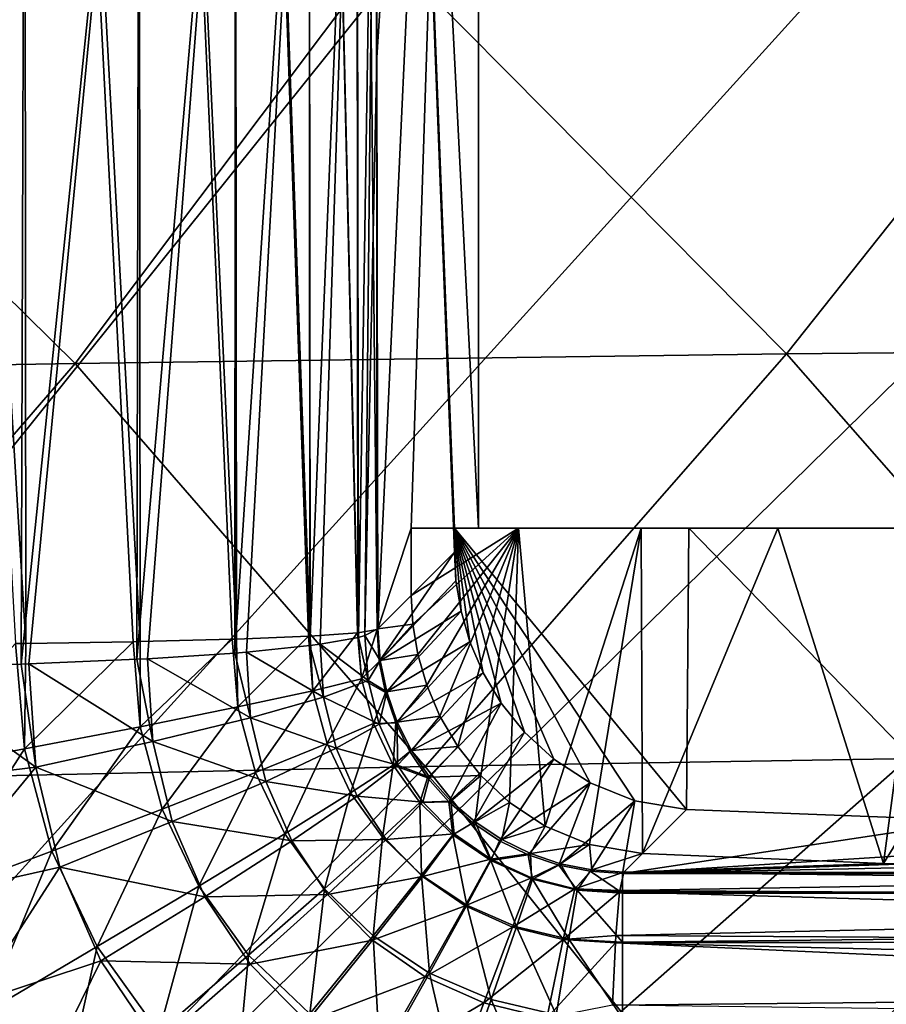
# Model space of a CAD drawing. Header units: metres. Extents: x -109 to 109, y -63 to 140.
# Tile 249 of 480: x -11.87 to -8.33, y 14.55 to 18.58. Entities that reach past the tile are written whole.
import ezdxf

# ---------------------------------------------------------------- set-up
doc = ezdxf.new("R2010")
doc.units = ezdxf.units.M
doc.layers.add('solid_502308_SW0001', color=7, linetype='CONTINUOUS')

msp = doc.modelspace()

# ---------------------------------------------------------------- linework, layer by layer
at = {"layer": 'solid_502308_SW0001'}
for points in [[(-29.981926, 17.875437, -17.69763), (-31.885939, 19.301701, -17.734268), (-8.65567, 35.943851, -18.161783)], [(-28.300684, 16.192972, -17.654409), (-29.981926, 17.875437, -17.69763), (-8.65567, 35.943851, -18.161783)], [(-26.875666, 14.28767, -17.605465), (-28.300684, 16.192972, -17.654409), (-8.65567, 35.943851, -18.161783)], [(-25.736071, 12.197972, -17.551783), (-26.875666, 14.28767, -17.605465), (-8.65567, 35.943851, -18.161783)], [(-24.905809, 9.967262, -17.49448), (-25.736071, 12.197972, -17.551783), (-8.65567, 35.943851, -18.161783)], [(-24.612009, 8.812106, -17.464806), (-24.905809, 9.967262, -17.49448), (-8.65567, 35.943851, -18.161783)], [(-24.612009, 8.812106, -17.464806), (-8.65567, 35.943851, -18.161783), (-9.470439, 34.534348, -18.125574)], [(-24.401468, 7.638812, -17.434666), (-24.612009, 8.812106, -17.464806), (-9.470439, 34.534348, -18.125574)], [(-24.23427, 5.269184, -17.373793), (-24.401468, 7.638812, -17.434666), (-9.470439, 34.534348, -18.125574)], [(-24.23427, 5.269184, -17.373793), (-9.470439, 34.534348, -18.125574), (-10.057412, 33.016289, -18.086578)], [(-24.23427, 5.269184, -17.373793), (-10.057412, 33.016289, -18.086578), (-10.402818, 31.42528, -18.045708)], [(-24.23427, 5.269184, -17.373793), (-10.402818, 31.42528, -18.045708), (-10.498093, 29.799944, -18.003954)], [(-10.498093, 29.799944, -18.003954), (-10.340969, 28.17944, -17.962326), (-24.237686, 1.46148, -17.275978)], [(-24.235979, 3.365574, -17.32489), (-10.498093, 29.799944, -18.003954), (-24.237686, 1.46148, -17.275978)], [(-24.235979, 3.365574, -17.32489), (-24.23427, 5.269184, -17.373793), (-10.498093, 29.799944, -18.003954)], [(-10.340969, 28.17944, -17.962326), (-9.935133, 26.602522, -17.921816), (-24.237686, 1.46148, -17.275978)], [(-9.935133, 26.602522, -17.921816), (-9.290736, 25.108032, -17.883425), (-24.237686, 1.46148, -17.275978)], [(-9.290736, 25.108032, -17.883425), (-8.423227, 23.731112, -17.848055), (-24.237686, 1.46148, -17.275978)], [(-10.421158, 24.783667, -12.060395), (-10, 16.5), (-10, 24.958117)], [(-10.41466, 18.422846, 11.874302), (-10.417486, 20.690094, 11.955236), (-10, 24.958117)], [(-10.410167, 16.089224, 11.745641), (-10.41466, 18.422846, 11.874302), (-10, 24.958117)], [(-10.274666, 16.5, 7.86539), (-10.410167, 16.089224, 11.745641), (-10, 24.958117)], [(-10.274666, 16.5, 7.86539), (-10, 24.958117), (-10, 16.5)], [(-10.500043, 24.769684, -12.601937), (-10.413356, 16.086035, -11.836965), (-10.421158, 24.783667, -12.060395)], [(-10.421158, 24.783667, -12.060395), (-10.097882, 16.5, -2.802979), (-10, 16.5)], [(-10.421158, 24.783667, -12.060395), (-10.097882, 16.401508, -2.802979), (-10.097882, 16.5, -2.802979)], [(-10.421158, 24.783667, -12.060395), (-10.413356, 16.086035, -11.836965), (-10.097882, 16.401508, -2.802979)], [(-10.988723, 16.046738, -13.34662), (-10.996525, 24.74437, -13.57005), (-11.390315, 24.734251, -13.950199)], [(-10.687145, 16.058741, -12.889899), (-10.694947, 24.756372, -13.11333), (-10.996525, 24.74437, -13.57005)], [(-10.694538, 16.058367, -12.904202), (-10.687145, 16.058741, -12.889899), (-10.996525, 24.74437, -13.57005)], [(-10.988723, 16.046738, -13.34662), (-10.694538, 16.058367, -12.904202), (-10.996525, 24.74437, -13.57005)], [(-10.492241, 16.072052, -12.378508), (-10.500043, 24.769684, -12.601937), (-10.694947, 24.756372, -13.11333)], [(-10.493854, 16.071894, -12.384676), (-10.492241, 16.072052, -12.378508), (-10.694947, 24.756372, -13.11333)], [(-10.687145, 16.058741, -12.889899), (-10.493854, 16.071894, -12.384676), (-10.694947, 24.756372, -13.11333)], [(-10.492241, 16.072052, -12.378508), (-10.413356, 16.086035, -11.836965), (-10.500043, 24.769684, -12.601937)], [(-11.849634, 16.02887, -14.012118), (-11.857437, 24.726501, -14.235549), (-12.37549, 24.721493, -14.412416)], [(-11.8908, 16.028349, -14.030979), (-11.849634, 16.02887, -14.012118), (-12.37549, 24.721493, -14.412416)], [(-11.382513, 16.036619, -13.726769), (-11.390315, 24.734251, -13.950199), (-11.857437, 24.726501, -14.235549)], [(-11.410795, 16.036039, -13.748312), (-11.382513, 16.036619, -13.726769), (-11.857437, 24.726501, -14.235549)], [(-11.849634, 16.02887, -14.012118), (-11.410795, 16.036039, -13.748312), (-11.857437, 24.726501, -14.235549)], [(-11.005329, 16.046215, -13.366397), (-10.988723, 16.046738, -13.34662), (-11.390315, 24.734251, -13.950199)], [(-11.382513, 16.036619, -13.726769), (-11.005329, 16.046215, -13.366397), (-11.390315, 24.734251, -13.950199)], [(-8.423227, 23.731112, -17.848055), (-7.352897, 22.504335, -17.81654), (-24.237686, 1.46148, -17.275978)], [(-7.352897, 22.504335, -17.81654), (-6.106048, 21.457977, -17.78966), (-24.237686, 1.46148, -17.275978)], [(6.106048, 21.457977, -17.78966), (24.23427, 5.269184, -17.373793), (-24.237686, 1.46148, -17.275978)], [(4.71253, 20.616924, -17.768055), (6.106048, 21.457977, -17.78966), (-24.237686, 1.46148, -17.275978)], [(-6.106048, 21.457977, -17.78966), (-4.71253, 20.616924, -17.768055), (-24.237686, 1.46148, -17.275978)], [(-10.691276, 20.6628, 13.008171), (-10.496371, 20.676111, 12.496779), (-10.68844, 16.020039, 12.805523)], [(-10.496371, 20.676111, 12.496779), (-10.646836, 16.025568, 12.721489), (-10.68844, 16.020039, 12.805523)], [(-10.496371, 20.676111, 12.496779), (-10.490273, 16.053766, 12.291024), (-10.646836, 16.025568, 12.721489)], [(-10.496371, 20.676111, 12.496779), (-10.417486, 20.690094, 11.955236), (-10.490273, 16.053766, 12.291024)], [(-10.490273, 16.053766, 12.291024), (-10.417486, 20.690094, 11.955236), (-10.464027, 16.060946, 12.180935)], [(-10.464027, 16.060946, 12.180935), (-10.417486, 20.690094, 11.955236), (-10.41466, 18.422846, 11.874302)], [(-11.386643, 20.640678, 13.845041), (-11.836655, 15.945851, 13.91234), (-11.868845, 15.94481, 13.927304)], [(-11.853765, 20.632929, 14.130391), (-11.386643, 20.640678, 13.845041), (-11.868845, 15.94481, 13.927304)], [(-11.386643, 20.640678, 13.845041), (-11.394973, 15.964197, 13.644134), (-11.836655, 15.945851, 13.91234)], [(-10.992853, 20.650797, 13.464892), (-11.351579, 15.966475, 13.610437), (-11.394973, 15.964197, 13.644134)], [(-11.386643, 20.640678, 13.845041), (-10.992853, 20.650797, 13.464892), (-11.394973, 15.964197, 13.644134)], [(-10.992853, 20.650797, 13.464892), (-10.994995, 15.989688, 13.264021), (-11.351579, 15.966475, 13.610437)], [(-10.691276, 20.6628, 13.008171), (-10.947936, 15.993519, 13.206444), (-10.994995, 15.989688, 13.264021)], [(-10.992853, 20.650797, 13.464892), (-10.691276, 20.6628, 13.008171), (-10.994995, 15.989688, 13.264021)], [(-10.691276, 20.6628, 13.008171), (-10.68844, 16.020039, 12.805523), (-10.947936, 15.993519, 13.206444)], [(3.205869, 20.001402, -17.752243), (4.71253, 20.616924, -17.768055), (-24.237686, 1.46148, -17.275978)], [(-4.71253, 20.616924, -17.768055), (-3.205869, 20.001402, -17.752243), (-24.237686, 1.46148, -17.275978)], [(-11.853765, 20.632929, 14.130391), (-12.377794, 15.932725, 14.096364), (-12.393479, 15.932473, 14.09971)], [(-12.371818, 20.62792, 14.307259), (-11.853765, 20.632929, 14.130391), (-12.393479, 15.932473, 14.09971)], [(-11.853765, 20.632929, 14.130391), (-11.868845, 15.94481, 13.927304), (-12.377794, 15.932725, 14.096364)], [(1.622673, 19.626163, -17.742603), (3.205869, 20.001402, -17.752243), (-24.237686, 1.46148, -17.275978)], [(-3.205869, 20.001402, -17.752243), (-1.622673, 19.626163, -17.742603), (-24.237686, 1.46148, -17.275978)], [(0, 19.5, -17.739363), (1.622673, 19.626163, -17.742603), (-24.237686, 1.46148, -17.275978)], [(-1.622673, 19.626163, -17.742603), (0, 19.5, -17.739363), (-24.237686, 1.46148, -17.275978)], [(-8.740573, 17.212048, 17.658712), (-7.414918, 18.882393, 17.719477), (-10.378291, 18.864428, 17.715191)], [(-8.740573, 17.212048, 17.658712), (-5.829334, 17.239754, 17.671537), (-7.414918, 18.882393, 17.719477)], [(-14.549342, 17.123016, 17.618046), (-11.647699, 17.173155, 17.640862), (-13.339068, 18.84041, 17.709507)], [(-11.647699, 17.173155, 17.640862), (-10.378291, 18.864428, 17.715191), (-13.339068, 18.84041, 17.709507)], [(-11.647699, 17.173155, 17.640862), (-8.740573, 17.212048, 17.658712), (-10.378291, 18.864428, 17.715191)], [(-10.464027, 16.060946, 12.180935), (-10.41466, 18.422846, 11.874302), (-10.410167, 16.089224, 11.745641)], [(-7.303502, 15.57343, 17.604755), (-5.829334, 17.239754, 17.671537), (-8.740573, 17.212048, 17.658712)], [(-10.217835, 15.525994, 17.571423), (-8.740573, 17.212048, 17.658712), (-11.647699, 17.173155, 17.640862)], [(-10.217835, 15.525994, 17.571423), (-7.303502, 15.57343, 17.604755), (-8.740573, 17.212048, 17.658712)], [(-13.125098, 15.462583, 17.527245), (-11.647699, 17.173155, 17.640862), (-14.549342, 17.123016, 17.618046)], [(-13.125098, 15.462583, 17.527245), (-10.217835, 15.525994, 17.571423), (-11.647699, 17.173155, 17.640862)], [(-10.274666, 16.5, 7.86539), (-10.274666, 16.224726, 7.86539), (-10.410167, 16.089224, 11.745641)], [(-7.646894, 16.5, 6.053682), (-10.274666, 16.5, 7.86539), (-10, 16.5)], [(-9.835435, 16.5, 8.659388), (-10.274666, 16.224726, 7.86539), (-10.274666, 16.5, 7.86539)], [(-9.835435, 16.5, 8.659388), (-10.268346, 16.108175, 7.878008), (-10.274666, 16.224726, 7.86539)], [(-6.143112, 16.5, 8.355433), (-9.835435, 16.5, 8.659388), (-10.274666, 16.5, 7.86539)], [(-6.990135, 16.5, 7.26732), (-6.143112, 16.5, 8.355433), (-10.274666, 16.5, 7.86539)], [(-7.646894, 16.5, 6.053682), (-6.990135, 16.5, 7.26732), (-10.274666, 16.5, 7.86539)], [(-9.835435, 16.5, 8.659388), (-10.247685, 15.984385, 7.918722), (-10.268346, 16.108175, 7.878008)], [(-9.835435, 16.5, 8.659388), (-10.211075, 15.85803, 7.990012), (-10.247685, 15.984385, 7.918722)], [(-9.835435, 16.5, 8.659388), (-10.157073, 15.731678, 8.092956), (-10.211075, 15.85803, 7.990012)], [(-9.835435, 16.5, 8.659388), (-10.084126, 15.607847, 8.228148), (-10.157073, 15.731678, 8.092956)], [(-9.3605, 15.385677, -3.980791), (-9.149605, 15.351004, -4.266687), (-10.097882, 16.5, -2.802979)], [(-9.140119, 16.5, -4.279083), (-10.097882, 16.5, -2.802979), (-9.149605, 15.351004, -4.266687)], [(-7.646894, 16.5, -0.653682), (-10, 16.5), (-10.097882, 16.5, -2.802979)], [(-10.091478, 16.284519, -2.814751), (-10.097882, 16.5, -2.802979), (-10.097882, 16.401508, -2.802979)], [(-10.070811, 16.161495, -2.852387), (-10.097882, 16.5, -2.802979), (-10.091478, 16.284519, -2.814751)], [(-10.034252, 16.035887, -2.918193), (-10.097882, 16.5, -2.802979), (-10.070811, 16.161495, -2.852387)], [(-9.979939, 15.909438, -3.0141), (-10.097882, 16.5, -2.802979), (-10.034252, 16.035887, -2.918193)], [(-9.90626, 15.785213, -3.140908), (-10.097882, 16.5, -2.802979), (-9.979939, 15.909438, -3.0141)], [(-9.811193, 15.666232, -3.29924), (-10.097882, 16.5, -2.802979), (-9.90626, 15.785213, -3.140908)], [(-9.692068, 15.55622, -3.489881), (-10.097882, 16.5, -2.802979), (-9.811193, 15.666232, -3.29924)], [(-9.542994, 15.459249, -3.717409), (-10.097882, 16.5, -2.802979), (-9.692068, 15.55622, -3.489881)], [(-9.3605, 15.385677, -3.980791), (-10.097882, 16.5, -2.802979), (-9.542994, 15.459249, -3.717409)], [(-6.143112, 16.5, -2.955433), (-10.097882, 16.5, -2.802979), (-9.140119, 16.5, -4.279083)], [(-6.990135, 16.5, -1.86732), (-7.646894, 16.5, -0.653682), (-10.097882, 16.5, -2.802979)], [(-6.143112, 16.5, -2.955433), (-6.990135, 16.5, -1.86732), (-10.097882, 16.5, -2.802979)], [(-9.835435, 16.5, 8.659388), (-9.990429, 15.489485, 8.395702), (-10.084126, 15.607847, 8.228148)], [(-8.094427, 16.5, 4.749866), (-7.646894, 16.5, 6.053682), (-10, 16.5)], [(-8.32143, 16.5, 3.390001), (-8.094427, 16.5, 4.749866), (-10, 16.5)], [(-8.32143, 16.5, 2.009999), (-8.32143, 16.5, 3.390001), (-10, 16.5)], [(-8.094427, 16.5, 0.650135), (-8.32143, 16.5, 2.009999), (-10, 16.5)], [(-7.646894, 16.5, -0.653682), (-8.094427, 16.5, 0.650135), (-10, 16.5)], [(-9.835435, 16.5, 8.659388), (-9.873013, 15.37969, 8.596913), (-9.990429, 15.489485, 8.395702)], [(-9.835435, 16.5, 8.659388), (-9.72649, 15.282686, 8.835691), (-9.873013, 15.37969, 8.596913)], [(-9.334613, 16.5, 9.416717), (-9.72649, 15.282686, 8.835691), (-9.835435, 16.5, 8.659388)], [(-5.129056, 16.5, 9.288994), (-9.334613, 16.5, 9.416717), (-9.835435, 16.5, 8.659388)], [(-6.143112, 16.5, 8.355433), (-5.129056, 16.5, 9.288994), (-9.835435, 16.5, 8.659388)], [(-9.334613, 16.5, 9.416717), (-9.545395, 15.207721, 9.113885), (-9.72649, 15.282686, 8.835691)], [(-9.334613, 16.5, 9.416717), (-9.329689, 15.17092, 9.423608), (-9.545395, 15.207721, 9.113885)], [(-8.77638, 16.5, 10.13138), (-9.329689, 15.17092, 9.423608), (-9.334613, 16.5, 9.416717)], [(-3.973976, 16.5, 10.043704), (-8.77638, 16.5, 10.13138), (-9.334613, 16.5, 9.416717)], [(-5.129056, 16.5, 9.288994), (-3.973976, 16.5, 10.043704), (-9.334613, 16.5, 9.416717)], [(-8.77638, 16.5, 10.13138), (-8.344381, 15.129374, 10.613343), (-9.329689, 15.17092, 9.423608)], [(-9.140119, 16.5, -4.279083), (-9.149605, 15.351004, -4.266687), (-7.97762, 15.305039, -5.582932)], [(-9.140119, 16.5, -4.279083), (-7.97762, 15.305039, -5.582932), (-7.96919, 16.5, -5.591022)], [(-3.973976, 16.5, -4.643704), (-9.140119, 16.5, -4.279083), (-7.96919, 16.5, -5.591022)], [(-5.129056, 16.5, -3.888994), (-6.143112, 16.5, -2.955433), (-9.140119, 16.5, -4.279083)], [(-3.973976, 16.5, -4.643704), (-5.129056, 16.5, -3.888994), (-9.140119, 16.5, -4.279083)], [(-8.1632, 16.5, 10.800066), (-8.344381, 15.129374, 10.613343), (-8.77638, 16.5, 10.13138)], [(-2.710899, 16.5, 10.597649), (-8.1632, 16.5, 10.800066), (-8.77638, 16.5, 10.13138)], [(-3.973976, 16.5, 10.043704), (-2.710899, 16.5, 10.597649), (-8.77638, 16.5, 10.13138)], [(-7.498917, 16.5, 11.418737), (-7.208647, 15.092816, 11.660213), (-8.344381, 15.129374, 10.613343)], [(-7.498917, 16.5, 11.418737), (-8.344381, 15.129374, 10.613343), (-8.1632, 16.5, 10.800066)], [(-10.404817, 15.955932, -11.835869), (-10.097882, 16.401508, -2.802979), (-10.413356, 16.086035, -11.836965)], [(-10.091478, 16.284519, -2.814751), (-10.097882, 16.401508, -2.802979), (-10.404817, 15.955932, -11.835869)], [(-10.070811, 16.161495, -2.852387), (-10.091478, 16.284519, -2.814751), (-10.404817, 15.955932, -11.835869)], [(-10.268346, 16.108175, 7.878008), (-10.410167, 16.089224, 11.745641), (-10.274666, 16.224726, 7.86539)], [(-10.070811, 16.161495, -2.852387), (-10.404817, 15.955932, -11.835869), (-10.379383, 15.82816, -11.833309)], [(-10.034252, 16.035887, -2.918193), (-10.070811, 16.161495, -2.852387), (-10.379383, 15.82816, -11.833309)], [(-10.268346, 16.108175, 7.878008), (-10.400907, 15.959103, 11.726353), (-10.410167, 16.089224, 11.745641)], [(-10.268346, 16.108175, 7.878008), (-10.247685, 15.984385, 7.918722), (-10.400907, 15.959103, 11.726353)], [(-10.982598, 15.769609, -13.36132), (-10.694538, 16.058367, -12.904202), (-10.988723, 16.046738, -13.34662)], [(-10.982598, 15.769609, -13.36132), (-10.676093, 15.835789, -12.900844), (-10.694538, 16.058367, -12.904202)], [(-10.676093, 15.835789, -12.900844), (-10.687145, 16.058741, -12.889899), (-10.694538, 16.058367, -12.904202)], [(-10.676093, 15.835789, -12.900844), (-10.493854, 16.071894, -12.384676), (-10.687145, 16.058741, -12.889899)], [(-10.676093, 15.835789, -12.900844), (-10.477944, 15.884242, -12.38243), (-10.493854, 16.071894, -12.384676)], [(-10.646836, 16.025568, 12.721489), (-10.490273, 16.053766, 12.291024), (-10.449961, 15.877978, 12.178958)], [(-10.477944, 15.884242, -12.38243), (-10.492241, 16.072052, -12.378508), (-10.493854, 16.071894, -12.384676)], [(-10.477944, 15.884242, -12.38243), (-10.413356, 16.086035, -11.836965), (-10.492241, 16.072052, -12.378508)], [(-10.490273, 16.053766, 12.291024), (-10.464027, 16.060946, 12.180935), (-10.449961, 15.877978, 12.178958)], [(-10.477944, 15.884242, -12.38243), (-10.404817, 15.955932, -11.835869), (-10.413356, 16.086035, -11.836965)], [(-10.464027, 16.060946, 12.180935), (-10.410167, 16.089224, 11.745641), (-10.400907, 15.959103, 11.726353)], [(-10.449961, 15.877978, 12.178958), (-10.464027, 16.060946, 12.180935), (-10.400907, 15.959103, 11.726353)], [(-12.377912, 15.50097, -14.18746), (-11.855173, 15.597938, -14.021008), (-11.8908, 16.028349, -14.030979)], [(-11.855173, 15.597938, -14.021008), (-11.849634, 16.02887, -14.012118), (-11.8908, 16.028349, -14.030979)], [(-11.855173, 15.597938, -14.021008), (-11.410795, 16.036039, -13.748312), (-11.849634, 16.02887, -14.012118)], [(-11.855173, 15.597938, -14.021008), (-11.38224, 15.688992, -13.740993), (-11.410795, 16.036039, -13.748312)], [(-11.38224, 15.688992, -13.740993), (-11.382513, 16.036619, -13.726769), (-11.410795, 16.036039, -13.748312)], [(-11.38224, 15.688992, -13.740993), (-11.005329, 16.046215, -13.366397), (-11.382513, 16.036619, -13.726769)], [(-11.38224, 15.688992, -13.740993), (-10.982598, 15.769609, -13.36132), (-11.005329, 16.046215, -13.366397)], [(-10.982598, 15.769609, -13.36132), (-10.988723, 16.046738, -13.34662), (-11.005329, 16.046215, -13.366397)], [(-10.947936, 15.993519, 13.206444), (-10.68844, 16.020039, 12.805523), (-10.63211, 15.810154, 12.71663)], [(-10.68844, 16.020039, 12.805523), (-10.646836, 16.025568, 12.721489), (-10.63211, 15.810154, 12.71663)], [(-10.63211, 15.810154, 12.71663), (-10.646836, 16.025568, 12.721489), (-10.449961, 15.877978, 12.178958)], [(-10.034252, 16.035887, -2.918193), (-10.379383, 15.82816, -11.833309), (-10.337495, 15.704862, -11.829335)], [(-9.979939, 15.909438, -3.0141), (-10.034252, 16.035887, -2.918193), (-10.337495, 15.704862, -11.829335)], [(-11.351579, 15.966475, 13.610437), (-10.994995, 15.989688, 13.264021), (-10.930523, 15.725522, 13.196898)], [(-10.994995, 15.989688, 13.264021), (-10.947936, 15.993519, 13.206444), (-10.930523, 15.725522, 13.196898)], [(-10.930523, 15.725522, 13.196898), (-10.947936, 15.993519, 13.206444), (-10.63211, 15.810154, 12.71663)], [(-10.247685, 15.984385, 7.918722), (-10.374559, 15.831245, 11.705689), (-10.400907, 15.959103, 11.726353)], [(-10.247685, 15.984385, 7.918722), (-10.211075, 15.85803, 7.990012), (-10.374559, 15.831245, 11.705689)], [(-12.377794, 15.932725, 14.096364), (-11.868845, 15.94481, 13.927304), (-11.808448, 15.524189, 13.889065)], [(-12.347982, 15.458012, 14.067225), (-12.377794, 15.932725, 14.096364), (-11.808448, 15.524189, 13.889065)], [(-11.868845, 15.94481, 13.927304), (-11.836655, 15.945851, 13.91234), (-11.808448, 15.524189, 13.889065)], [(-11.394973, 15.964197, 13.644134), (-11.329592, 15.62851, 13.594643), (-11.836655, 15.945851, 13.91234)], [(-11.329592, 15.62851, 13.594643), (-11.808448, 15.524189, 13.889065), (-11.836655, 15.945851, 13.91234)], [(-11.394973, 15.964197, 13.644134), (-11.351579, 15.966475, 13.610437), (-11.329592, 15.62851, 13.594643)], [(-11.329592, 15.62851, 13.594643), (-11.351579, 15.966475, 13.610437), (-10.930523, 15.725522, 13.196898)], [(-10.477944, 15.884242, -12.38243), (-10.379383, 15.82816, -11.833309), (-10.404817, 15.955932, -11.835869)], [(-10.449961, 15.877978, 12.178958), (-10.400907, 15.959103, 11.726353), (-10.374559, 15.831245, 11.705689)], [(-9.979939, 15.909438, -3.0141), (-10.337495, 15.704862, -11.829335), (-10.27985, 15.588085, -11.824013)], [(-9.90626, 15.785213, -3.140908), (-9.979939, 15.909438, -3.0141), (-10.27985, 15.588085, -11.824013)], [(-10.676093, 15.835789, -12.900844), (-10.618017, 15.620053, -12.895241), (-10.477944, 15.884242, -12.38243)], [(-10.63211, 15.810154, 12.71663), (-10.449961, 15.877978, 12.178958), (-10.404943, 15.699878, 12.178518)], [(-10.618017, 15.620053, -12.895241), (-10.428995, 15.702376, -12.377691), (-10.477944, 15.884242, -12.38243)], [(-10.477944, 15.884242, -12.38243), (-10.428995, 15.702376, -12.377691), (-10.379383, 15.82816, -11.833309)], [(-10.404943, 15.699878, 12.178518), (-10.449961, 15.877978, 12.178958), (-10.374559, 15.831245, 11.705689)], [(-10.211075, 15.85803, 7.990012), (-10.331585, 15.707844, 11.684635), (-10.374559, 15.831245, 11.705689)], [(-10.211075, 15.85803, 7.990012), (-10.157073, 15.731678, 8.092956), (-10.331585, 15.707844, 11.684635)], [(-10.982598, 15.769609, -13.36132), (-10.910413, 15.501479, -13.35438), (-10.676093, 15.835789, -12.900844)], [(-10.930523, 15.725522, 13.196898), (-10.63211, 15.810154, 12.71663), (-10.581336, 15.601006, 12.713288)], [(-10.910413, 15.501479, -13.35438), (-10.618017, 15.620053, -12.895241), (-10.676093, 15.835789, -12.900844)], [(-10.581336, 15.601006, 12.713288), (-10.63211, 15.810154, 12.71663), (-10.404943, 15.699878, 12.178518)], [(-10.428995, 15.702376, -12.377691), (-10.337495, 15.704862, -11.829335), (-10.379383, 15.82816, -11.833309)], [(-10.404943, 15.699878, 12.178518), (-10.374559, 15.831245, 11.705689), (-10.331585, 15.707844, 11.684635)], [(-11.38224, 15.688992, -13.740993), (-11.291663, 15.352543, -13.732308), (-10.982598, 15.769609, -13.36132)], [(-11.291663, 15.352543, -13.732308), (-10.910413, 15.501479, -13.35438), (-10.982598, 15.769609, -13.36132)], [(-9.90626, 15.785213, -3.140908), (-10.27985, 15.588085, -11.824013), (-10.207387, 15.479776, -11.817428)], [(-9.90626, 15.785213, -3.140908), (-10.207387, 15.479776, -11.817428), (-10.121288, 15.381767, -11.809681)], [(-9.811193, 15.666232, -3.29924), (-9.90626, 15.785213, -3.140908), (-10.121288, 15.381767, -11.809681)], [(-10.157073, 15.731678, 8.092956), (-10.27275, 15.591027, 11.664268), (-10.331585, 15.707844, 11.684635)], [(-10.157073, 15.731678, 8.092956), (-10.084126, 15.607847, 8.228148), (-10.27275, 15.591027, 11.664268)], [(-11.855173, 15.597938, -14.021008), (-11.742836, 15.180639, -14.010259), (-11.38224, 15.688992, -13.740993)], [(-11.742836, 15.180639, -14.010259), (-11.291663, 15.352543, -13.732308), (-11.38224, 15.688992, -13.740993)], [(-11.329592, 15.62851, 13.594643), (-10.930523, 15.725522, 13.196898), (-10.868447, 15.465701, 13.188819)], [(-10.868447, 15.465701, 13.188819), (-10.930523, 15.725522, 13.196898), (-10.581336, 15.601006, 12.713288)], [(-10.618017, 15.620053, -12.895241), (-10.522223, 15.418336, -12.887576), (-10.428995, 15.702376, -12.377691)], [(-10.581336, 15.601006, 12.713288), (-10.404943, 15.699878, 12.178518), (-10.329855, 15.532419, 12.178389)], [(-10.522223, 15.418336, -12.887576), (-10.348566, 15.532151, -12.370611), (-10.428995, 15.702376, -12.377691)], [(-10.428995, 15.702376, -12.377691), (-10.348566, 15.532151, -12.370611), (-10.337495, 15.704862, -11.829335)], [(-10.329855, 15.532419, 12.178389), (-10.404943, 15.699878, 12.178518), (-10.331585, 15.707844, 11.684635)], [(-10.348566, 15.532151, -12.370611), (-10.27985, 15.588085, -11.824013), (-10.337495, 15.704862, -11.829335)], [(-10.329855, 15.532419, 12.178389), (-10.331585, 15.707844, 11.684635), (-10.27275, 15.591027, 11.664268)], [(-9.811193, 15.666232, -3.29924), (-10.121288, 15.381767, -11.809681), (-10.022959, 15.295732, -11.800902)], [(-9.692068, 15.55622, -3.489881), (-9.811193, 15.666232, -3.29924), (-10.022959, 15.295732, -11.800902)], [(-11.25126, 15.301041, 13.58024), (-11.808448, 15.524189, 13.889065), (-11.329592, 15.62851, 13.594643)], [(-11.25126, 15.301041, 13.58024), (-11.329592, 15.62851, 13.594643), (-10.868447, 15.465701, 13.188819)], [(-10.910413, 15.501479, -13.35438), (-10.791181, 15.250856, -13.345806), (-10.618017, 15.620053, -12.895241)], [(-10.791181, 15.250856, -13.345806), (-10.522223, 15.418336, -12.887576), (-10.618017, 15.620053, -12.895241)], [(-10.084126, 15.607847, 8.228148), (-10.199127, 15.482833, 11.645586), (-10.27275, 15.591027, 11.664268)], [(-10.084126, 15.607847, 8.228148), (-9.990429, 15.489485, 8.395702), (-10.199127, 15.482833, 11.645586)], [(-12.377912, 15.50097, -14.18746), (-12.241527, 14.994307, -14.174429), (-11.855173, 15.597938, -14.021008)], [(-12.241527, 14.994307, -14.174429), (-11.742836, 15.180639, -14.010259), (-11.855173, 15.597938, -14.021008)], [(-10.868447, 15.465701, 13.188819), (-10.581336, 15.601006, 12.713288), (-10.495424, 15.404889, 12.710546)], [(-10.495424, 15.404889, 12.710546), (-10.581336, 15.601006, 12.713288), (-10.329855, 15.532419, 12.178389)], [(-10.348566, 15.532151, -12.370611), (-10.207387, 15.479776, -11.817428), (-10.27985, 15.588085, -11.824013)], [(-10.329855, 15.532419, 12.178389), (-10.27275, 15.591027, 11.664268), (-10.199127, 15.482833, 11.645586)], [(-8.910573, 13.892533, 17.507957), (-7.303502, 15.57343, 17.604755), (-10.217835, 15.525994, 17.571423)], [(-8.910573, 13.892533, 17.507957), (-5.944992, 13.94313, 17.557623), (-7.303502, 15.57343, 17.604755)], [(-10.522223, 15.418336, -12.887576), (-10.391983, 15.23729, -12.878095), (-10.348566, 15.532151, -12.370611)], [(-10.495424, 15.404889, 12.710546), (-10.329855, 15.532419, 12.178389), (-10.226637, 15.381265, 12.177331)], [(-10.391983, 15.23729, -12.878095), (-10.239288, 15.379014, -12.361411), (-10.348566, 15.532151, -12.370611)], [(-10.348566, 15.532151, -12.370611), (-10.239288, 15.379014, -12.361411), (-10.207387, 15.479776, -11.817428)], [(-10.226637, 15.381265, 12.177331), (-10.329855, 15.532419, 12.178389), (-10.199127, 15.482833, 11.645586)], [(-9.692068, 15.55622, -3.489881), (-10.022959, 15.295732, -11.800902), (-9.914016, 15.223168, -11.791243)], [(-9.542994, 15.459249, -3.717409), (-9.692068, 15.55622, -3.489881), (-9.914016, 15.223168, -11.791243)], [(-11.867861, 13.821512, 17.438848), (-10.217835, 15.525994, 17.571423), (-13.125098, 15.462583, 17.527245)], [(-12.244747, 14.995751, 14.038956), (-12.347982, 15.458012, 14.067225), (-11.808448, 15.524189, 13.889065)], [(-12.244747, 14.995751, 14.038956), (-11.808448, 15.524189, 13.889065), (-11.709753, 15.115637, 13.867082)], [(-11.867861, 13.821512, 17.438848), (-8.910573, 13.892533, 17.507957), (-10.217835, 15.525994, 17.571423)], [(-11.25126, 15.301041, 13.58024), (-11.709753, 15.115637, 13.867082), (-11.808448, 15.524189, 13.889065)], [(-11.291663, 15.352543, -13.732308), (-11.142086, 15.03803, -13.722547), (-10.910413, 15.501479, -13.35438)], [(-11.142086, 15.03803, -13.722547), (-10.791181, 15.250856, -13.345806), (-10.910413, 15.501479, -13.35438)], [(-9.990429, 15.489485, 8.395702), (-10.112088, 15.385155, 11.629443), (-10.199127, 15.482833, 11.645586)], [(-9.990429, 15.489485, 8.395702), (-10.013273, 15.29968, 11.616518), (-10.112088, 15.385155, 11.629443)], [(-9.990429, 15.489485, 8.395702), (-9.873013, 15.37969, 8.596913), (-10.013273, 15.29968, 11.616518)], [(-14.81409, 13.729962, 17.350542), (-11.867861, 13.821512, 17.438848), (-13.125098, 15.462583, 17.527245)], [(-11.25126, 15.301041, 13.58024), (-10.868447, 15.465701, 13.188819), (-10.762783, 15.222367, 13.181795)], [(-10.762783, 15.222367, 13.181795), (-10.868447, 15.465701, 13.188819), (-10.495424, 15.404889, 12.710546)], [(-10.239288, 15.379014, -12.361411), (-10.121288, 15.381767, -11.809681), (-10.207387, 15.479776, -11.817428)], [(-10.226637, 15.381265, 12.177331), (-10.199127, 15.482833, 11.645586), (-10.112088, 15.385155, 11.629443)], [(-9.542994, 15.459249, -3.717409), (-9.914016, 15.223168, -11.791243), (-9.796277, 15.165371, -11.780863)], [(-9.542994, 15.459249, -3.717409), (-9.796277, 15.165371, -11.780863), (-9.671728, 15.123394, -11.769938)], [(-9.3605, 15.385677, -3.980791), (-9.542994, 15.459249, -3.717409), (-9.671728, 15.123394, -11.769938)], [(-10.791181, 15.250856, -13.345806), (-10.629046, 15.026107, -13.335878), (-10.522223, 15.418336, -12.887576)], [(-10.629046, 15.026107, -13.335878), (-10.391983, 15.23729, -12.878095), (-10.522223, 15.418336, -12.887576)], [(-10.762783, 15.222367, 13.181795), (-10.495424, 15.404889, 12.710546), (-10.376483, 15.22838, 12.707464)], [(-10.376483, 15.22838, 12.707464), (-10.495424, 15.404889, 12.710546), (-10.226637, 15.381265, 12.177331)], [(-10.391983, 15.23729, -12.878095), (-10.231782, 15.082778, -12.867087), (-10.239288, 15.379014, -12.361411)], [(-10.376483, 15.22838, 12.707464), (-10.226637, 15.381265, 12.177331), (-10.098287, 15.251506, 12.174451)], [(-10.239288, 15.379014, -12.361411), (-10.104761, 15.247808, -12.350372), (-10.121288, 15.381767, -11.809681)], [(-10.231782, 15.082778, -12.867087), (-10.104761, 15.247808, -12.350372), (-10.239288, 15.379014, -12.361411)], [(-10.098287, 15.251506, 12.174451), (-10.226637, 15.381265, 12.177331), (-10.112088, 15.385155, 11.629443)], [(-10.104761, 15.247808, -12.350372), (-10.022959, 15.295732, -11.800902), (-10.121288, 15.381767, -11.809681)], [(-10.098287, 15.251506, 12.174451), (-10.112088, 15.385155, 11.629443), (-10.013273, 15.29968, 11.616518)], [(-9.873013, 15.37969, 8.596913), (-9.904376, 15.227748, 11.607046), (-10.013273, 15.29968, 11.616518)], [(-9.873013, 15.37969, 8.596913), (-9.72649, 15.282686, 8.835691), (-9.904376, 15.227748, 11.607046)], [(-9.3605, 15.385677, -3.980791), (-9.671728, 15.123394, -11.769938), (-9.542498, 15.098027, -11.758658)], [(-9.3605, 15.385677, -3.980791), (-9.542498, 15.098027, -11.758658), (-9.41083, 15.089779, -11.74719)], [(-9.3605, 15.385677, -3.980791), (-9.41083, 15.089779, -11.74719), (-9.149605, 15.351004, -4.266687)], [(-11.742836, 15.180639, -14.010259), (-11.557511, 14.790422, -13.99909), (-11.291663, 15.352543, -13.732308)], [(-11.557511, 14.790422, -13.99909), (-11.142086, 15.03803, -13.722547), (-11.291663, 15.352543, -13.732308)], [(-7.97762, 15.305039, -5.582932), (-9.149605, 15.351004, -4.266687), (-9.41083, 15.089779, -11.74719)], [(-11.117948, 14.994402, 13.567487), (-11.709753, 15.115637, 13.867082), (-11.25126, 15.301041, 13.58024)], [(-11.117948, 14.994402, 13.567487), (-11.25126, 15.301041, 13.58024), (-10.762783, 15.222367, 13.181795)], [(-10.104761, 15.247808, -12.350372), (-9.949399, 15.142594, -12.337829), (-10.022959, 15.295732, -11.800902)], [(-9.948762, 15.147319, 12.169501), (-10.098287, 15.251506, 12.174451), (-10.013273, 15.29968, 11.616518)], [(-9.949399, 15.142594, -12.337829), (-9.914016, 15.223168, -11.791243), (-10.022959, 15.295732, -11.800902)], [(-9.948762, 15.147319, 12.169501), (-10.013273, 15.29968, 11.616518), (-9.904376, 15.227748, 11.607046)], [(-6.619156, 15.26589, -6.704041), (-7.97762, 15.305039, -5.582932), (-9.41083, 15.089779, -11.74719)], [(-11.142086, 15.03803, -13.722547), (-10.938706, 14.755949, -13.712029), (-10.791181, 15.250856, -13.345806)], [(-10.938706, 14.755949, -13.712029), (-10.629046, 15.026107, -13.335878), (-10.791181, 15.250856, -13.345806)], [(-10.227859, 15.077376, 12.703374), (-10.376483, 15.22838, 12.707464), (-10.098287, 15.251506, 12.174451)], [(-10.231782, 15.082778, -12.867087), (-10.047109, 14.959641, -12.854882), (-10.104761, 15.247808, -12.350372)], [(-10.227859, 15.077376, 12.703374), (-10.098287, 15.251506, 12.174451), (-9.948762, 15.147319, 12.169501)], [(-10.047109, 14.959641, -12.854882), (-9.949399, 15.142594, -12.337829), (-10.104761, 15.247808, -12.350372)], [(-9.72649, 15.282686, 8.835691), (-9.787213, 15.170499, 11.600995), (-9.904376, 15.227748, 11.607046)], [(-9.72649, 15.282686, 8.835691), (-9.545395, 15.207721, 9.113885), (-9.787213, 15.170499, 11.600995)], [(-5.105289, 15.23444, -7.604661), (-6.619156, 15.26589, -6.704041), (-9.41083, 15.089779, -11.74719)], [(-11.117948, 14.994402, 13.567487), (-10.762783, 15.222367, 13.181795), (-10.61605, 15.003572, 13.175372)], [(-10.61605, 15.003572, 13.175372), (-10.762783, 15.222367, 13.181795), (-10.376483, 15.22838, 12.707464)], [(-10.629046, 15.026107, -13.335878), (-10.429688, 14.834574, -13.3249), (-10.391983, 15.23729, -12.878095)], [(-10.61605, 15.003572, 13.175372), (-10.376483, 15.22838, 12.707464), (-10.227859, 15.077376, 12.703374)], [(-10.429688, 14.834574, -13.3249), (-10.231782, 15.082778, -12.867087), (-10.391983, 15.23729, -12.878095)], [(-9.949399, 15.142594, -12.337829), (-9.796277, 15.165371, -11.780863), (-9.914016, 15.223168, -11.791243)], [(-9.948762, 15.147319, 12.169501), (-9.904376, 15.227748, 11.607046), (-9.787213, 15.170499, 11.600995)], [(-9.545395, 15.207721, 9.113885), (-9.66369, 15.128848, 11.598103), (-9.787213, 15.170499, 11.600995)], [(-9.545395, 15.207721, 9.113885), (-9.535807, 15.103499, 11.597913), (-9.66369, 15.128848, 11.598103)], [(-9.545395, 15.207721, 9.113885), (-9.329689, 15.17092, 9.423608), (-9.535807, 15.103499, 11.597913)], [(-3.471289, 15.21143, -8.263588), (-5.105289, 15.23444, -7.604661), (-9.41083, 15.089779, -11.74719)], [(-3.471289, 15.21143, -8.263588), (-9.41083, 15.089779, -11.74719), (9.41083, 15.089779, -11.74719)], [(-12.241527, 14.994307, -14.174429), (-12.016829, 14.520333, -14.161703), (-11.742836, 15.180639, -14.010259)], [(-12.016829, 14.520333, -14.161703), (-11.557511, 14.790422, -13.99909), (-11.742836, 15.180639, -14.010259)], [(-9.949399, 15.142594, -12.337829), (-9.778255, 15.066513, -12.324158), (-9.796277, 15.165371, -11.780863)], [(-9.782784, 15.071823, 12.162985), (-9.948762, 15.147319, 12.169501), (-9.787213, 15.170499, 11.600995)], [(-9.778255, 15.066513, -12.324158), (-9.671728, 15.123394, -11.769938), (-9.796277, 15.165371, -11.780863)], [(-9.782784, 15.071823, 12.162985), (-9.787213, 15.170499, 11.600995), (-9.66369, 15.128848, 11.598103)], [(-9.535807, 15.103499, 11.597913), (-9.329689, 15.17092, 9.423608), (-9.405685, 15.094923, 11.599877)], [(-9.329689, 15.17092, 9.423608), (-8.344381, 15.129374, 10.613343), (-9.405685, 15.094923, 11.599877)], [(-10.054064, 14.956705, 12.698129), (-10.227859, 15.077376, 12.703374), (-9.948762, 15.147319, 12.169501)], [(-10.054064, 14.956705, 12.698129), (-9.948762, 15.147319, 12.169501), (-9.782784, 15.071823, 12.162985)], [(-10.047109, 14.959641, -12.854882), (-9.844206, 14.871534, -12.841842), (-9.949399, 15.142594, -12.337829)], [(-9.844206, 14.871534, -12.841842), (-9.778255, 15.066513, -12.324158), (-9.949399, 15.142594, -12.337829)], [(-9.6055, 15.027036, 12.155973), (-9.782784, 15.071823, 12.162985), (-9.66369, 15.128848, 11.598103)], [(-9.6055, 15.027036, 12.155973), (-9.66369, 15.128848, 11.598103), (-9.535807, 15.103499, 11.597913)], [(-8.344381, 15.129374, 10.613343), (-7.208647, 15.092816, 11.660213), (-9.405685, 15.094923, 11.599877)], [(-12.069633, 14.55798, 14.013084), (-12.244747, 14.995751, 14.038956), (-11.709753, 15.115637, 13.867082)], [(-12.069633, 14.55798, 14.013084), (-11.709753, 15.115637, 13.867082), (-11.542343, 14.732913, 13.847452)], [(-11.117948, 14.994402, 13.567487), (-11.542343, 14.732913, 13.847452), (-11.709753, 15.115637, 13.867082)], [(-9.778255, 15.066513, -12.324158), (-9.596824, 15.021708, -12.309767), (-9.671728, 15.123394, -11.769938)], [(-9.596824, 15.021708, -12.309767), (-9.542498, 15.098027, -11.758658), (-9.671728, 15.123394, -11.769938)], [(-9.6055, 15.027036, 12.155973), (-9.535807, 15.103499, 11.597913), (-9.405685, 15.094923, 11.599877)], [(-9.6055, 15.027036, 12.155973), (-9.405685, 15.094923, 11.599877), (-9.422052, 15.020238, 12.124972)], [(-9.596824, 15.021708, -12.309767), (-9.41083, 15.009275, -12.295082), (-9.542498, 15.098027, -11.758658)], [(-9.542498, 15.098027, -11.758658), (-9.41083, 15.009275, -12.295082), (-9.41083, 15.089779, -11.74719)], [(-6.808, 15.063732, 11.968287), (-9.422052, 15.020238, 12.124972), (-9.405685, 15.094923, 11.599877)], [(-9.41083, 15.009275, -12.295082), (9.41083, 15.089779, -11.74719), (-9.41083, 15.089779, -11.74719)], [(-9.41083, 15.009275, -12.295082), (9.41083, 15.008566, -12.297779), (9.41083, 15.089779, -11.74719)], [(-7.208647, 15.092816, 11.660213), (-8.306552, 15.093801, 11.632016), (-9.405685, 15.094923, 11.599877)], [(-6.808, 15.063732, 11.968287), (-9.405685, 15.094923, 11.599877), (-8.306552, 15.093801, 11.632016)], [(-10.432299, 14.816556, 13.169255), (-10.61605, 15.003572, 13.175372), (-10.227859, 15.077376, 12.703374)], [(-10.432299, 14.816556, 13.169255), (-10.227859, 15.077376, 12.703374), (-10.054064, 14.956705, 12.698129)], [(-10.429688, 14.834574, -13.3249), (-10.200049, 14.68229, -13.313194), (-10.231782, 15.082778, -12.867087)], [(-10.200049, 14.68229, -13.313194), (-10.047109, 14.959641, -12.854882), (-10.231782, 15.082778, -12.867087)], [(-9.860575, 14.869942, 12.692194), (-10.054064, 14.956705, 12.698129), (-9.782784, 15.071823, 12.162985)], [(-9.860575, 14.869942, 12.692194), (-9.782784, 15.071823, 12.162985), (-9.6055, 15.027036, 12.155973)], [(-9.844206, 14.871534, -12.841842), (-9.629802, 14.820828, -12.828346), (-9.778255, 15.066513, -12.324158)], [(-9.629802, 14.820828, -12.828346), (-9.596824, 15.021708, -12.309767), (-9.778255, 15.066513, -12.324158)], [(-6.808, 15.063732, 11.968287), (-6.384341, 15.000814, 12.265051), (-9.422052, 15.020238, 12.124972)], [(-11.557511, 14.790422, -13.99909), (-11.305586, 14.440233, -13.987867), (-11.142086, 15.03803, -13.722547)], [(-11.305586, 14.440233, -13.987867), (-10.938706, 14.755949, -13.712029), (-11.142086, 15.03803, -13.722547)], [(-10.938706, 14.755949, -13.712029), (-10.688649, 14.515519, -13.701075), (-10.629046, 15.026107, -13.335878)], [(-10.688649, 14.515519, -13.701075), (-10.429688, 14.834574, -13.3249), (-10.629046, 15.026107, -13.335878)], [(-9.65342, 14.819338, 12.686476), (-9.860575, 14.869942, 12.692194), (-9.6055, 15.027036, 12.155973)], [(-9.65342, 14.819338, 12.686476), (-9.6055, 15.027036, 12.155973), (-9.422831, 15.013814, 12.149842)], [(-9.65342, 14.819338, 12.686476), (-9.422831, 15.013814, 12.149842), (-9.437682, 14.836358, 12.62248)], [(-9.629802, 14.820828, -12.828346), (-9.41083, 14.808585, -12.814782), (-9.596824, 15.021708, -12.309767)], [(-9.6055, 15.027036, 12.155973), (-9.422052, 15.020238, 12.124972), (-9.422831, 15.013814, 12.149842)], [(-9.596824, 15.021708, -12.309767), (-9.41083, 14.808585, -12.814782), (-9.41083, 15.009275, -12.295082)], [(-5.962234, 14.913046, 12.533706), (-9.437682, 14.836358, 12.62248), (-9.422831, 15.013814, 12.149842)], [(-6.384341, 15.000814, 12.265051), (-9.422831, 15.013814, 12.149842), (-9.422052, 15.020238, 12.124972)], [(-6.384341, 15.000814, 12.265051), (-5.962234, 14.913046, 12.533706), (-9.422831, 15.013814, 12.149842)], [(-9.41083, 15.009275, -12.295082), (-9.41083, 14.808585, -12.814782), (9.41083, 15.008566, -12.297779)], [(-9.41083, 14.808585, -12.814782), (9.41083, 14.807296, -12.817254), (9.41083, 15.008566, -12.297779)], [(-10.932806, 14.718595, 13.556582), (-11.542343, 14.732913, 13.847452), (-11.117948, 14.994402, 13.567487)], [(-10.932806, 14.718595, 13.556582), (-11.117948, 14.994402, 13.567487), (-10.61605, 15.003572, 13.175372)], [(-10.932806, 14.718595, 13.556582), (-10.61605, 15.003572, 13.175372), (-10.432299, 14.816556, 13.169255)], [(-10.217075, 14.667301, 13.163469), (-10.432299, 14.816556, 13.169255), (-10.054064, 14.956705, 12.698129)], [(-10.217075, 14.667301, 13.163469), (-10.054064, 14.956705, 12.698129), (-9.860575, 14.869942, 12.692194)], [(-10.200049, 14.68229, -13.313194), (-9.948014, 14.573765, -13.301104), (-10.047109, 14.959641, -12.854882)], [(-9.948014, 14.573765, -13.301104), (-9.844206, 14.871534, -12.841842), (-10.047109, 14.959641, -12.854882)], [(-5.962234, 14.913046, 12.533706), (-5.571192, 14.811575, 12.760408), (-9.437682, 14.836358, 12.62248)], [(-9.977171, 14.560254, 13.158422), (-10.217075, 14.667301, 13.163469), (-9.860575, 14.869942, 12.692194)], [(-9.977171, 14.560254, 13.158422), (-9.860575, 14.869942, 12.692194), (-9.65342, 14.819338, 12.686476)], [(-9.948014, 14.573765, -13.301104), (-9.682046, 14.511865, -13.288972), (-9.844206, 14.871534, -12.841842)], [(-9.682046, 14.511865, -13.288972), (-9.629802, 14.820828, -12.828346), (-9.844206, 14.871534, -12.841842)], [(-10.700915, 14.482686, 13.54773), (-10.932806, 14.718595, 13.556582), (-10.432299, 14.816556, 13.169255)], [(-10.700915, 14.482686, 13.54773), (-10.432299, 14.816556, 13.169255), (-10.217075, 14.667301, 13.163469)], [(-10.688649, 14.515519, -13.701075), (-10.400626, 14.324314, -13.690004), (-10.429688, 14.834574, -13.3249)], [(-10.400626, 14.324314, -13.690004), (-10.200049, 14.68229, -13.313194), (-10.429688, 14.834574, -13.3249)], [(-9.720098, 14.498192, 13.154755), (-9.977171, 14.560254, 13.158422), (-9.65342, 14.819338, 12.686476)], [(-9.720098, 14.498192, 13.154755), (-9.65342, 14.819338, 12.686476), (-9.439565, 14.805781, 12.682113)], [(-9.720098, 14.498192, 13.154755), (-9.439565, 14.805781, 12.682113), (-9.45187, 14.551567, 13.069988)], [(-9.682046, 14.511865, -13.288972), (-9.41083, 14.497787, -13.277134), (-9.629802, 14.820828, -12.828346)], [(-9.65342, 14.819338, 12.686476), (-9.437682, 14.836358, 12.62248), (-9.439565, 14.805781, 12.682113)], [(-9.629802, 14.820828, -12.828346), (-9.41083, 14.497787, -13.277134), (-9.41083, 14.808585, -12.814782)], [(-4.87841, 14.597331, 13.113987), (-9.45187, 14.551567, 13.069988), (-9.439565, 14.805781, 12.682113)], [(-5.571192, 14.811575, 12.760408), (-9.439565, 14.805781, 12.682113), (-9.437682, 14.836358, 12.62248)], [(-5.571192, 14.811575, 12.760408), (-5.211371, 14.705276, 12.95142), (-9.439565, 14.805781, 12.682113)], [(-5.211371, 14.705276, 12.95142), (-4.87841, 14.597331, 13.113987), (-9.439565, 14.805781, 12.682113)], [(-9.41083, 14.808585, -12.814782), (-9.41083, 14.497787, -13.277134), (9.41083, 14.807296, -12.817254)], [(-9.41083, 14.497787, -13.277134), (9.41083, 14.495983, -13.27926), (9.41083, 14.807296, -12.817254)], [(-12.016829, 14.520333, -14.161703), (-11.711467, 14.094638, -14.149695), (-11.557511, 14.790422, -13.99909)], [(-11.711467, 14.094638, -14.149695), (-11.305586, 14.440233, -13.987867), (-11.557511, 14.790422, -13.99909)], [(-12.069633, 14.55798, 14.013084), (-11.542343, 14.732913, 13.847452), (-11.818187, 14.17204, 13.988856)], [(-11.542343, 14.732913, 13.847452), (-11.310187, 14.388354, 13.831159), (-11.818187, 14.17204, 13.988856)], [(-10.932806, 14.718595, 13.556582), (-11.310187, 14.388354, 13.831159), (-11.542343, 14.732913, 13.847452)], [(-11.305586, 14.440233, -13.987867), (-10.995808, 14.141459, -13.976932), (-10.938706, 14.755949, -13.712029)], [(-10.995808, 14.141459, -13.976932), (-10.688649, 14.515519, -13.701075), (-10.938706, 14.755949, -13.712029)], [(-10.700915, 14.482686, 13.54773), (-11.310187, 14.388354, 13.831159), (-10.932806, 14.718595, 13.556582)], [(-10.400626, 14.324314, -13.690004), (-10.084525, 14.187993, -13.679135), (-10.200049, 14.68229, -13.313194)], [(-10.084525, 14.187993, -13.679135), (-9.948014, 14.573765, -13.301104), (-10.200049, 14.68229, -13.313194)], [(-10.429272, 14.294243, 13.541186), (-10.700915, 14.482686, 13.54773), (-10.217075, 14.667301, 13.163469)], [(-10.429272, 14.294243, 13.541186), (-10.217075, 14.667301, 13.163469), (-9.977171, 14.560254, 13.158422)], [(-10.084525, 14.187993, -13.679135), (-9.750961, 14.110158, -13.66877), (-9.948014, 14.573765, -13.301104)], [(-9.750961, 14.110158, -13.66877), (-9.682046, 14.511865, -13.288972), (-9.948014, 14.573765, -13.301104)], [(-4.87841, 14.597331, 13.113987), (-4.57012, 14.489897, 13.252914), (-9.45187, 14.551567, 13.069988)], [(-12.069633, 14.55798, 14.013084), (-11.818187, 14.17204, 13.988856), (-12.139056, 14.376636, 14.027406)], [(-10.126475, 14.158957, 13.537284), (-10.429272, 14.294243, 13.541186), (-9.977171, 14.560254, 13.158422)], [(-10.126475, 14.158957, 13.537284), (-9.977171, 14.560254, 13.158422), (-9.720098, 14.498192, 13.154755)]]:
    msp.add_3dface(points, dxfattribs=at)

doc.saveas('drawing.dxf')
